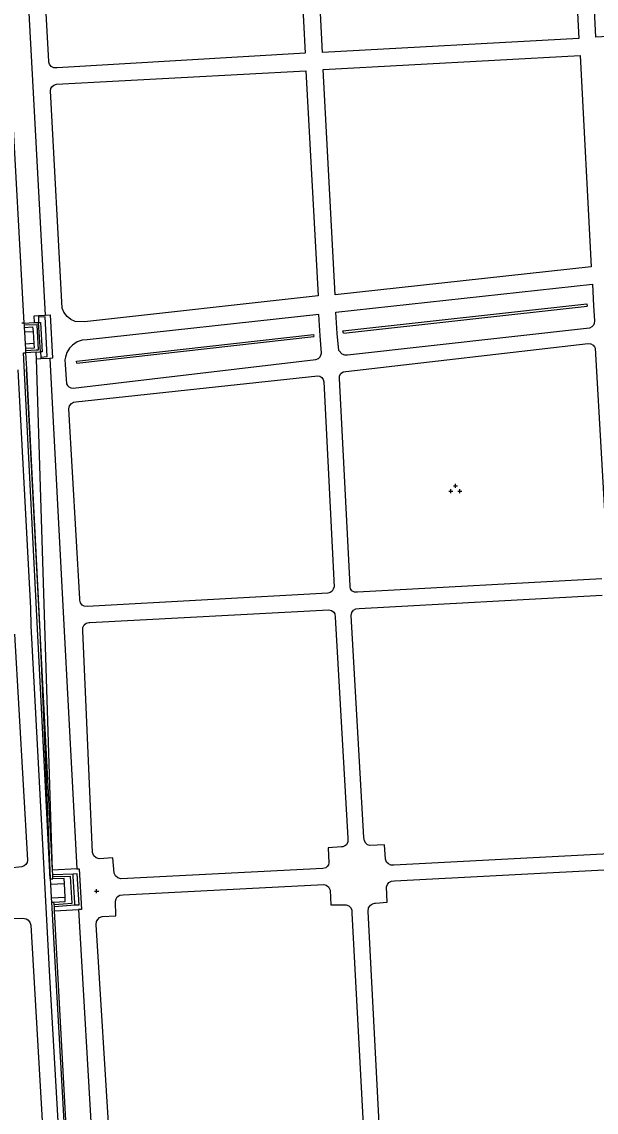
# Model space of a CAD drawing. Extents: x -599951 to -598963, y -1164095 to -1162939.
# Drawn here: x -599492.5 to -599354.1, y -1163692.1 to -1163429.4 of the extents above; entities that cross this region are included whole.
import ezdxf

# ---------------------------------------------------------------- set-up
doc = ezdxf.new("R2010")
doc.units = 0
for name, color, linetype in [('Level 11', 7, 'Continuous'), ('Level 36', 7, 'Continuous'), ('Level 51', 7, 'Continuous'), ('Level 54', 7, 'Continuous')]:
    doc.layers.add(name, color=color, linetype=linetype)

msp = doc.modelspace()

# ---------------------------------------------------------------- linework, layer by layer
at = {"layer": 'Level 11'}
for points in [[(-599485.62, -1163635.88), (-599492.09, -1163509.14), (-599491.56, -1163509.15)], [(-599485.04, -1163633.73), (-599491.33, -1163512.99)], [(-599479.19, -1163633.45), (-599485.04, -1163633.73)]]:
    msp.add_lwpolyline(points, dxfattribs=at)
at = {"layer": 'Level 36'}
for p, q in [((-599389.12, -1163542.98), (-599389.12, -1163541.98)), ((-599388.49, -1163541.19), (-599387.49, -1163541.19)), ((-599387.99, -1163541.69), (-599387.99, -1163540.69)), ((-599386.94, -1163542.95), (-599386.94, -1163541.95)), ((-599389.62, -1163542.48), (-599388.62, -1163542.48)), ((-599387.44, -1163542.45), (-599386.44, -1163542.45)), ((-599474.95, -1163638.81), (-599473.95, -1163638.81)), ((-599474.45, -1163639.31), (-599474.45, -1163638.31))]:
    msp.add_line(p, q, dxfattribs=at)
at = {"layer": 'Level 51'}
for points in [[(-599495.08, -1163444.97), (-599491.96, -1163502.01)], [(-599414.99, -1163504.38), (-599356.27, -1163497.94)], [(-599491.96, -1163502.01), (-599491.92, -1163502.5)], [(-599491.92, -1163502.5), (-599491.9, -1163503.01)], [(-599491.9, -1163503.01), (-599491.85, -1163504.09)], [(-599491.85, -1163504.09), (-599491.67, -1163507.02)], [(-599479.22, -1163511.62), (-599422.09, -1163505.2)], [(-599491.67, -1163507.02), (-599491.6, -1163508.1)], [(-599491.6, -1163508.1), (-599491.57, -1163508.58)], [(-599491.57, -1163508.58), (-599491.56, -1163509.15)], [(-599491.56, -1163509.15), (-599491.33, -1163512.99)]]:
    msp.add_lwpolyline(points, dxfattribs=at)
at = {"layer": 'Level 54'}
for points in [[(-599361.45, -1163371.74), (-599358.23, -1163433.39)], [(-599354.14, -1163433.13), (-599357.2, -1163371.65)], [(-599427.41, -1163375.25), (-599424.18, -1163436.94)], [(-599420.02, -1163436.8), (-599423.16, -1163375.04)], [(-599493.07, -1163384.34), (-599489.72, -1163446.53)], [(-599485.94, -1163438.9), (-599488.98, -1163384.08)], [(-599292.15, -1163429.58), (-599354.14, -1163433.13)], [(-599358.23, -1163433.39), (-599420.02, -1163436.8)], [(-599424.18, -1163436.94), (-599483.97, -1163440.53)], [(-599485.93, -1163439.14), (-599485.94, -1163438.9)], [(-599485.78, -1163439.64), (-599485.93, -1163439.14)], [(-599485.41, -1163440.15), (-599485.78, -1163439.64)], [(-599419.9, -1163440.89), (-599357.96, -1163437.54)], [(-599357.96, -1163437.54), (-599355.33, -1163488.4)], [(-599484.74, -1163440.5), (-599485.41, -1163440.15)], [(-599483.97, -1163440.53), (-599484.74, -1163440.5)], [(-599484.12, -1163444.4), (-599424, -1163441.21)], [(-599424, -1163441.21), (-599421.09, -1163495.43)], [(-599416.95, -1163495.15), (-599419.9, -1163440.89)], [(-599485.45, -1163445.5), (-599485.22, -1163445.06)], [(-599485.22, -1163445.06), (-599484.76, -1163444.63)], [(-599484.76, -1163444.63), (-599484.12, -1163444.4)], [(-599489.72, -1163446.53), (-599486.81, -1163500.06)], [(-599485.57, -1163446.01), (-599485.45, -1163445.5)], [(-599482.72, -1163498.35), (-599485.57, -1163446.01)], [(-599355.33, -1163488.4), (-599416.95, -1163495.15)], [(-599416.79, -1163499.34), (-599354.98, -1163492.62)], [(-599354.98, -1163492.62), (-599354.69, -1163497.8)], [(-599421.09, -1163495.43), (-599477.38, -1163501.69)], [(-599415.09, -1163503.85), (-599356.35, -1163497.37)], [(-599356.35, -1163497.37), (-599356.27, -1163497.94)], [(-599489.49, -1163500.23), (-599488.48, -1163500.15)], [(-599489.42, -1163501.87), (-599489.49, -1163500.23)], [(-599488.48, -1163500.15), (-599486.81, -1163500.06)], [(-599488.48, -1163500.15), (-599488.45, -1163500.58)], [(-599486.81, -1163500.06), (-599485.63, -1163500)], [(-599485.63, -1163500), (-599485.06, -1163510.41)], [(-599482.32, -1163499.37), (-599482.72, -1163498.35)], [(-599481.56, -1163500.38), (-599482.32, -1163499.37)], [(-599420.89, -1163499.9), (-599476.75, -1163505.98)], [(-599420.56, -1163505.01), (-599420.89, -1163499.9)], [(-599416.47, -1163504.51), (-599416.79, -1163499.34)], [(-599354.69, -1163497.8), (-599354.48, -1163501.47)], [(-599491.96, -1163502.01), (-599492.49, -1163502)], [(-599491.96, -1163502.01), (-599489.42, -1163501.87)], [(-599488.8, -1163502.36), (-599491.92, -1163502.5)], [(-599491.9, -1163503.01), (-599489.86, -1163502.9)], [(-599489.86, -1163502.9), (-599489.71, -1163503.98)], [(-599489.42, -1163501.87), (-599488.41, -1163501.83)], [(-599488.48, -1163508.44), (-599488.8, -1163502.36)], [(-599486.85, -1163500.5), (-599488.45, -1163500.58)], [(-599488.45, -1163500.58), (-599488.41, -1163501.83)], [(-599488.41, -1163501.83), (-599487.95, -1163501.81)], [(-599487.99, -1163508.94), (-599488.41, -1163501.83)], [(-599487.95, -1163501.81), (-599487.56, -1163508.93)], [(-599486.33, -1163510.05), (-599486.85, -1163500.5)], [(-599480.64, -1163501.11), (-599481.56, -1163500.38)], [(-599479.63, -1163501.56), (-599480.64, -1163501.11)], [(-599477.38, -1163501.69), (-599479.63, -1163501.56)], [(-599355.13, -1163502.89), (-599355.73, -1163503.17)], [(-599354.75, -1163502.47), (-599355.13, -1163502.89)], [(-599354.56, -1163502.09), (-599354.75, -1163502.47)], [(-599354.48, -1163501.47), (-599354.56, -1163502.09)], [(-599491.85, -1163504.09), (-599489.71, -1163503.98)], [(-599489.71, -1163503.98), (-599489.57, -1163506.91)], [(-599479.26, -1163511.16), (-599422.16, -1163504.75)], [(-599422.16, -1163504.75), (-599422.09, -1163505.2)], [(-599420.28, -1163509.25), (-599420.56, -1163505.01)], [(-599416.07, -1163508.59), (-599416.47, -1163504.51)], [(-599414.99, -1163504.38), (-599415.09, -1163503.85)], [(-599355.73, -1163503.17), (-599413.97, -1163509.71)], [(-599489.57, -1163506.91), (-599491.67, -1163507.02)], [(-599489.5, -1163508), (-599491.6, -1163508.1)], [(-599489.57, -1163506.91), (-599489.5, -1163508)], [(-599480.98, -1163508.02), (-599481.62, -1163509.1)], [(-599480.27, -1163507.27), (-599480.98, -1163508.02)], [(-599479.11, -1163506.5), (-599480.27, -1163507.27)], [(-599477.94, -1163506.09), (-599479.11, -1163506.5)], [(-599476.75, -1163505.98), (-599477.94, -1163506.09)], [(-599414.44, -1163513.63), (-599356.03, -1163506.91)], [(-599356.03, -1163506.91), (-599355.35, -1163507)], [(-599355.35, -1163507), (-599354.81, -1163507.31)], [(-599354.81, -1163507.31), (-599354.51, -1163507.68)], [(-599354.51, -1163507.68), (-599354.31, -1163508.04)], [(-599354.31, -1163508.04), (-599351.26, -1163561.37)], [(-599491.57, -1163508.58), (-599489.03, -1163508.43)], [(-599489.03, -1163508.99), (-599491.56, -1163509.15)], [(-599489.03, -1163508.43), (-599488.48, -1163508.44)], [(-599489.03, -1163508.99), (-599487.99, -1163508.94)], [(-599488.95, -1163510.67), (-599489.03, -1163508.99)], [(-599487.86, -1163510.6), (-599488.95, -1163510.67)], [(-599485, -1163634.87), (-599485.04, -1163633.73), (-599488.95, -1163510.67)], [(-599487.56, -1163508.93), (-599487.99, -1163508.94)], [(-599487.99, -1163508.94), (-599487.89, -1163510.16)], [(-599487.89, -1163510.16), (-599486.33, -1163510.05)], [(-599487.89, -1163510.16), (-599487.86, -1163510.6)], [(-599485.69, -1163510.5), (-599487.86, -1163510.6)], [(-599485.06, -1163510.41), (-599485.69, -1163510.5)], [(-599485.69, -1163510.5), (-599482.33, -1163574.69)], [(-599481.98, -1163510.22), (-599482.07, -1163510.85)], [(-599481.62, -1163509.1), (-599481.98, -1163510.22)], [(-599480.13, -1163517.66), (-599421.61, -1163510.75)], [(-599421.61, -1163510.75), (-599420.98, -1163510.49)], [(-599420.98, -1163510.49), (-599420.59, -1163510.13)], [(-599420.59, -1163510.13), (-599420.4, -1163509.71)], [(-599420.4, -1163509.71), (-599420.28, -1163509.25)], [(-599415.3, -1163509.43), (-599416.07, -1163508.59)], [(-599414.65, -1163509.7), (-599415.3, -1163509.43)], [(-599413.97, -1163509.71), (-599414.65, -1163509.7)], [(-599490.26, -1163570.62), (-599493.37, -1163513.21)], [(-599491.33, -1163512.99), (-599488.23, -1163574.58)], [(-599482.07, -1163510.85), (-599482, -1163511.93)], [(-599482, -1163511.93), (-599481.7, -1163516.61)], [(-599479.22, -1163511.62), (-599479.26, -1163511.16)], [(-599479.45, -1163520.91), (-599421.16, -1163514.67)], [(-599421.16, -1163514.67), (-599420.66, -1163514.78)], [(-599420.66, -1163514.78), (-599420.15, -1163515.12)], [(-599420.15, -1163515.12), (-599419.85, -1163515.58)], [(-599419.85, -1163515.58), (-599419.7, -1163516.11)], [(-599415.9, -1163514.67), (-599415.58, -1163514.11)], [(-599415.9, -1163515.29), (-599415.9, -1163514.67)], [(-599413.32, -1163565.24), (-599415.9, -1163515.29)], [(-599415.58, -1163514.11), (-599415.07, -1163513.73)], [(-599415.07, -1163513.73), (-599414.44, -1163513.63)], [(-599481.7, -1163516.61), (-599481.49, -1163516.99)], [(-599481.49, -1163516.99), (-599481.16, -1163517.32)], [(-599481.16, -1163517.32), (-599480.68, -1163517.56)], [(-599480.68, -1163517.56), (-599480.13, -1163517.66)], [(-599419.7, -1163516.11), (-599417.25, -1163565.52)], [(-599480.98, -1163521.92), (-599480.5, -1163521.31)], [(-599480.5, -1163521.31), (-599480, -1163521.02)], [(-599480, -1163521.02), (-599479.45, -1163520.91)], [(-599481.1, -1163522.61), (-599480.98, -1163521.92)], [(-599478.46, -1163568.37), (-599481.1, -1163522.61)], [(-599417.25, -1163565.52), (-599417.42, -1163566.06)], [(-599413.34, -1163565.54), (-599413.32, -1163565.24)], [(-599413.25, -1163566.02), (-599413.34, -1163565.54)], [(-599352.75, -1163563.6), (-599411.59, -1163566.82)], [(-599478.5, -1163568.74), (-599478.46, -1163568.37)], [(-599418.75, -1163567.03), (-599476.69, -1163570.26)], [(-599418.15, -1163566.85), (-599418.75, -1163567.03)], [(-599417.73, -1163566.52), (-599418.15, -1163566.85)], [(-599417.42, -1163566.06), (-599417.73, -1163566.52)], [(-599412.97, -1163566.44), (-599413.25, -1163566.02)], [(-599412.33, -1163566.82), (-599412.97, -1163566.44)], [(-599411.59, -1163566.82), (-599412.33, -1163566.82)], [(-599411.16, -1163570.71), (-599352.68, -1163567.52)], [(-599490.18, -1163574.91), (-599490.26, -1163570.62)], [(-599478.35, -1163569.38), (-599478.5, -1163568.74)], [(-599477.96, -1163569.89), (-599478.35, -1163569.38)], [(-599477.44, -1163570.18), (-599477.96, -1163569.89)], [(-599476.69, -1163570.26), (-599477.44, -1163570.18)], [(-599476.11, -1163574.07), (-599418.52, -1163571.08)], [(-599418.52, -1163571.08), (-599417.86, -1163571.21)], [(-599417.86, -1163571.21), (-599417.33, -1163571.62)], [(-599412.92, -1163571.65), (-599412.53, -1163571.14)], [(-599412.53, -1163571.14), (-599412.03, -1163570.8)], [(-599412.03, -1163570.8), (-599411.16, -1163570.71)], [(-599417.33, -1163571.62), (-599417.04, -1163572.05)], [(-599417.04, -1163572.05), (-599416.94, -1163572.84)], [(-599416.94, -1163572.84), (-599413.92, -1163626.08)], [(-599413.08, -1163572.42), (-599412.92, -1163571.65)], [(-599410.04, -1163625.91), (-599413.08, -1163572.42)], [(-599487.23, -1163630.51), (-599490.18, -1163574.91)], [(-599488.23, -1163574.58), (-599487.11, -1163600.69)], [(-599482.33, -1163574.69), (-599479.19, -1163633.45)], [(-599477.8, -1163576.09), (-599477.77, -1163575.31)], [(-599475.44, -1163629.51), (-599477.8, -1163576.09)], [(-599477.77, -1163575.31), (-599477.42, -1163574.67)], [(-599477.42, -1163574.67), (-599476.94, -1163574.29)], [(-599476.94, -1163574.29), (-599476.33, -1163574.08)], [(-599476.33, -1163574.08), (-599476.11, -1163574.07)], [(-599494.19, -1163576.9), (-599491.12, -1163631.36)], [(-599487.11, -1163600.69), (-599485.62, -1163635.88)], [(-599413.92, -1163626.08), (-599413.9, -1163626.97)], [(-599409.94, -1163626.69), (-599410.04, -1163625.91)], [(-599415.42, -1163628.13), (-599418.68, -1163628.34)], [(-599418.68, -1163628.34), (-599418.49, -1163632.02)], [(-599415.16, -1163628.11), (-599415.42, -1163628.13)], [(-599414.62, -1163627.91), (-599415.16, -1163628.11)], [(-599414.28, -1163627.63), (-599414.62, -1163627.91)], [(-599413.9, -1163626.97), (-599414.28, -1163627.63)], [(-599409.6, -1163627.26), (-599409.94, -1163626.69)], [(-599409.15, -1163627.63), (-599409.6, -1163627.26)], [(-599408.62, -1163627.85), (-599409.15, -1163627.63)], [(-599405.08, -1163627.67), (-599408.62, -1163627.85)], [(-599404.81, -1163631.13), (-599405.08, -1163627.67)], [(-599491.12, -1163631.36), (-599491.21, -1163631.9)], [(-599485.71, -1163659.46), (-599487.23, -1163630.51)], [(-599475.08, -1163630.3), (-599475.44, -1163629.51)], [(-599474.55, -1163630.77), (-599475.08, -1163630.3)], [(-599473.86, -1163631), (-599474.55, -1163630.77)], [(-599470.52, -1163630.82), (-599473.86, -1163631)], [(-599470.22, -1163634.51), (-599470.52, -1163630.82)], [(-599404.58, -1163631.79), (-599404.81, -1163631.13)], [(-599349.4, -1163629.71), (-599402.8, -1163632.58)], [(-599492.44, -1163632.98), (-599495.47, -1163633.24)], [(-599491.87, -1163632.75), (-599492.44, -1163632.98)], [(-599491.51, -1163632.42), (-599491.87, -1163632.75)], [(-599491.21, -1163631.9), (-599491.51, -1163632.42)], [(-599479.19, -1163633.45), (-599478.66, -1163633.46)], [(-599478.66, -1163633.46), (-599478.05, -1163643.22)], [(-599419.91, -1163633.36), (-599468.6, -1163635.87)], [(-599419.25, -1163633.21), (-599419.91, -1163633.36)], [(-599418.88, -1163632.91), (-599419.25, -1163633.21)], [(-599418.57, -1163632.49), (-599418.88, -1163632.91)], [(-599418.49, -1163632.02), (-599418.57, -1163632.49)], [(-599404.1, -1163632.26), (-599404.58, -1163631.79)], [(-599403.54, -1163632.52), (-599404.1, -1163632.26)], [(-599402.8, -1163632.58), (-599403.54, -1163632.52)], [(-599402.67, -1163636.36), (-599349.08, -1163633.53)], [(-599485.62, -1163635.88), (-599485.55, -1163637.12)], [(-599485.62, -1163635.88), (-599484.97, -1163635.88)], [(-599480.1, -1163634.69), (-599485, -1163634.87)], [(-599484.98, -1163635.35), (-599485, -1163634.87)], [(-599480.72, -1163635.25), (-599484.98, -1163635.35)], [(-599484.97, -1163635.88), (-599484.98, -1163635.35)], [(-599482.28, -1163635.8), (-599484.97, -1163635.88)], [(-599482.22, -1163636.93), (-599482.28, -1163635.8)], [(-599480.33, -1163641.67), (-599480.72, -1163635.25)], [(-599479.17, -1163634.63), (-599480.1, -1163634.69)], [(-599480.09, -1163635.25), (-599480.1, -1163634.69)], [(-599479.73, -1163641.63), (-599480.09, -1163635.25)], [(-599478.68, -1163642.08), (-599479.17, -1163634.63)], [(-599469.9, -1163635.09), (-599470.22, -1163634.51)], [(-599469.35, -1163635.58), (-599469.9, -1163635.09)], [(-599468.6, -1163635.87), (-599469.35, -1163635.58)], [(-599404.39, -1163637.21), (-599404.02, -1163636.71)], [(-599404.02, -1163636.71), (-599403.43, -1163636.39)], [(-599403.43, -1163636.39), (-599402.67, -1163636.36)], [(-599485.55, -1163637.12), (-599482.22, -1163636.93)], [(-599485.55, -1163637.12), (-599485.36, -1163640.41)], [(-599482.04, -1163640.25), (-599482.22, -1163636.93)], [(-599468.08, -1163639.67), (-599419.72, -1163637.17)], [(-599419.72, -1163637.17), (-599419.14, -1163637.33)], [(-599419.14, -1163637.33), (-599418.55, -1163637.75)], [(-599418.55, -1163637.75), (-599418.16, -1163638.61)], [(-599418.16, -1163638.61), (-599418.04, -1163642.13)], [(-599404.59, -1163637.77), (-599404.39, -1163637.21)], [(-599404.41, -1163641.49), (-599404.59, -1163637.77)], [(-599485.36, -1163640.41), (-599482.04, -1163640.25)], [(-599485.36, -1163640.41), (-599485.3, -1163641.47)], [(-599485.3, -1163641.47), (-599484.73, -1163641.48)], [(-599485.3, -1163641.47), (-599481.89, -1163702.96)], [(-599484.73, -1163641.48), (-599481.99, -1163641.33)], [(-599484.66, -1163642.01), (-599484.73, -1163641.48)], [(-599484.66, -1163642.01), (-599480.33, -1163641.67)], [(-599484.62, -1163642.52), (-599484.66, -1163642.01)], [(-599484.62, -1163642.52), (-599479.73, -1163642.11)], [(-599481.99, -1163641.33), (-599482.04, -1163640.25)], [(-599479.73, -1163642.11), (-599479.73, -1163641.63)], [(-599479.73, -1163642.11), (-599478.68, -1163642.08)], [(-599469.88, -1163641.23), (-599469.76, -1163640.64)], [(-599469.78, -1163644.74), (-599469.88, -1163641.23)], [(-599469.76, -1163640.64), (-599469.46, -1163640.18)], [(-599469.46, -1163640.18), (-599468.84, -1163639.76)], [(-599468.84, -1163639.76), (-599468.08, -1163639.67)], [(-599418.04, -1163642.13), (-599414.33, -1163642.1)], [(-599414.33, -1163642.1), (-599413.68, -1163642.38)], [(-599408.48, -1163642.21), (-599408, -1163641.87)], [(-599408, -1163641.87), (-599407.45, -1163641.7)], [(-599407.45, -1163641.7), (-599407.29, -1163641.69)], [(-599407.29, -1163641.69), (-599404.41, -1163641.49)], [(-599484.59, -1163643.59), (-599484.62, -1163642.52)], [(-599484.59, -1163643.59), (-599478.78, -1163643.27)], [(-599481.36, -1163702.97), (-599484.59, -1163643.59)], [(-599478.05, -1163643.22), (-599478.78, -1163643.27)], [(-599478.78, -1163643.27), (-599475.38, -1163702.66)], [(-599473.13, -1163644.95), (-599469.78, -1163644.74)], [(-599413.68, -1163642.38), (-599413.29, -1163642.76)], [(-599413.29, -1163642.76), (-599412.98, -1163643.34)], [(-599412.98, -1163643.34), (-599412.96, -1163644.1)], [(-599412.96, -1163644.1), (-599410.18, -1163696.58)], [(-599408.98, -1163643.74), (-599408.9, -1163642.85)], [(-599406.31, -1163696.33), (-599408.98, -1163643.74)], [(-599408.9, -1163642.85), (-599408.48, -1163642.21)], [(-599494.7, -1163645.36), (-599492.21, -1163645.3)], [(-599492.21, -1163645.3), (-599491.45, -1163645.44)], [(-599491.45, -1163645.44), (-599490.99, -1163645.71)], [(-599490.99, -1163645.71), (-599490.53, -1163646.25)], [(-599490.53, -1163646.25), (-599490.32, -1163646.98)], [(-599490.32, -1163646.98), (-599487.2, -1163701.03)], [(-599474.55, -1163646.83), (-599474.46, -1163646.14)], [(-599471.3, -1163699.87), (-599474.55, -1163646.83)], [(-599474.46, -1163646.14), (-599474.17, -1163645.63)], [(-599474.17, -1163645.63), (-599473.73, -1163645.19)], [(-599473.73, -1163645.19), (-599473.13, -1163644.95)], [(-599479.48, -1163767.94), (-599485.71, -1163659.46)]]:
    msp.add_lwpolyline(points, dxfattribs=at)

doc.saveas('drawing.dxf')
